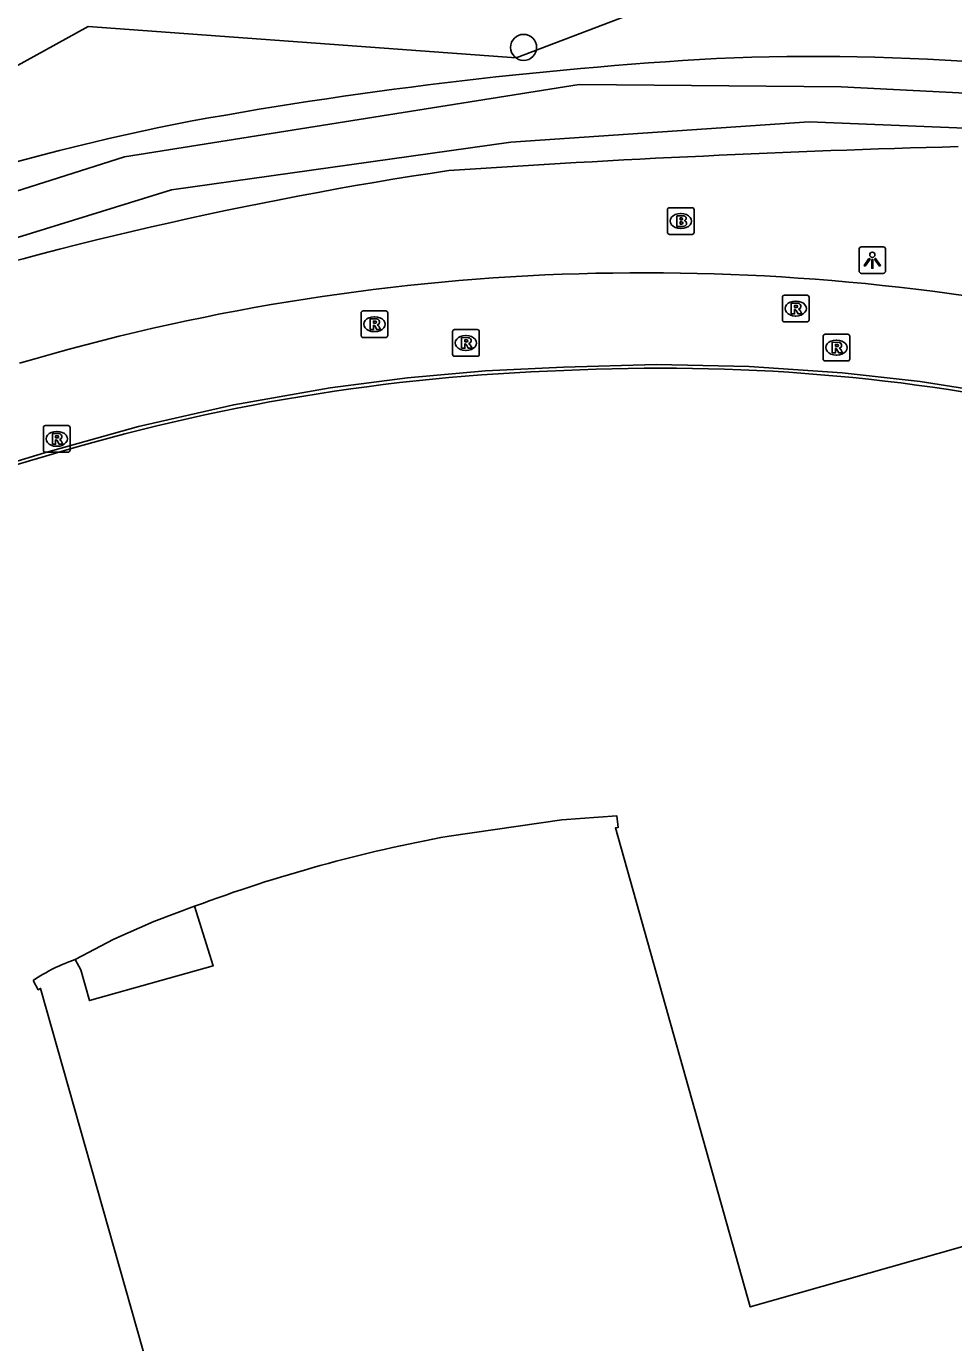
# Model space of a CAD drawing. Extents: x 155018 to 156648, y 383980 to 385733.
# Drawn here: x 156125.7 to 156160.53, y 384662.51 to 384711.95 of the extents above; entities that cross this region are included whole.
import ezdxf

# ---------------------------------------------------------------- set-up
doc = ezdxf.new("R2010")
doc.units = 0
for name, color, linetype in [('IMGEO_Boom', 7, 'Continuous'), ('IMGEO_Brandkraan', 7, 'Continuous'), ('IMGEO_Groenvoorziening', 7, 'Continuous'), ('IMGEO_Lichtpunt', 7, 'Continuous'), ('IMGEO_Lijnafwatering', 7, 'Continuous'), ('IMGEO_Pand', 7, 'Continuous'), ('IMGEO_Pand_overbouw', 7, 'Continuous'), ('IMGEO_Rijbaan_lokaal_gesloten', 7, 'Continuous'), ('IMGEO_Rioolput', 7, 'Continuous'), ('IMGEO_Waterloop', 7, 'Continuous')]:
    doc.layers.add(name, color=color, linetype=linetype)

msp = doc.modelspace()

# ---------------------------------------------------------------- linework, layer by layer
at = {"layer": 'IMGEO_Boom'}
msp.add_circle((156144.38, 384711.158), 0.489, dxfattribs=at)
at = {"layer": 'IMGEO_Brandkraan'}
for p, q in [((156149.784, 384704.209), (156149.784, 384705.061)), ((156149.859, 384705.135), (156150.711, 384705.135)), ((156150.785, 384705.061), (156150.785, 384704.209)), ((156150.272, 384704.915), (156150.297, 384704.915)), ((156150.711, 384704.135), (156149.859, 384704.135)), ((156150.295, 384704.355), (156150.27, 384704.355))]:
    msp.add_line(p, q, dxfattribs=at)
for points in [[(156149.784, 384704.209), (156149.784, 384705.061)], [(156149.859, 384705.135), (156150.711, 384705.135)], [(156150.785, 384705.061), (156150.785, 384704.209)], [(156150.132, 384704.835), (156150.132, 384704.435), (156150.345, 384704.435)], [(156150.363, 384704.835), (156150.132, 384704.835)], [(156150.311, 384704.754), (156150.257, 384704.754), (156150.257, 384704.678)], [(156150.257, 384704.678), (156150.31, 384704.678)], [(156150.319, 384704.602), (156150.257, 384704.602), (156150.257, 384704.521)], [(156150.257, 384704.521), (156150.319, 384704.521)], [(156150.711, 384704.135), (156149.859, 384704.135)]]:
    msp.add_lwpolyline(points, dxfattribs=at)
for centre, radius, start, end in [((156149.861, 384705.059), 0.0765, 91.552, 178.448), ((156149.861, 384705.059), 0.0765, 91.552, 178.448), ((156150.709, 384705.059), 0.0765, 1.552, 88.448), ((156150.709, 384705.059), 0.0765, 1.552, 88.448), ((156150.312, 384704.716), 0.0379, 267.8285, 90.9355), ((156150.32, 384704.561), 0.0404, 269.8759, 90.5077), ((156150.367, 384704.69), 0.145, 59.4692, 91.5367), ((156150.392, 384704.737), 0.0922, 285.5137, 58.1501), ((156150.397, 384704.545), 0.105, 301.3115, 78.989), ((156149.861, 384704.211), 0.0765, 181.552, 268.448), ((156149.861, 384704.211), 0.0765, 181.552, 268.448), ((156150.351, 384704.686), 0.251, 268.6676, 293.5347), ((156150.709, 384704.211), 0.0765, 271.552, 358.448), ((156150.709, 384704.211), 0.0765, 271.552, 358.448)]:
    msp.add_arc(centre, radius, start, end, dxfattribs=at)
for centre, major_axis, ratio, start_param, end_param in [((156150.271, 384704.635), (-0.387, 0.002), 0.722429, 4.712389, 7.853982), ((156150.296, 384704.635), (-0.39, 0.002), 0.717154, 1.570796, 4.712389)]:
    msp.add_ellipse(centre, major_axis=major_axis, ratio=ratio, start_param=start_param, end_param=end_param, dxfattribs=at)
at = {"layer": 'IMGEO_Groenvoorziening'}
msp.add_lwpolyline([(156092.608, 384805.486), (156104.34, 384822.039), (156109.681, 384825.736), (156116.935, 384848.113), (156123.571, 384846.858), (156128.811, 384836.516), (156139.541, 384820.551), (156144.509, 384812.164), (156161.399, 384786.097), (156159.902, 384780.041), (156181.763, 384744.983), (156194.882, 384713.157), (156193.62, 384706.064), (156154.765, 384714.834), (156144.099, 384710.771), (156128.027, 384711.937), (156112.137, 384703.172), (156102.819, 384701.872), (156086.197, 384689.897), (156080.587, 384681.206), (156070.694, 384667.747), (156063.784, 384665.047)], dxfattribs=at)
for centre, radius, start, end in [((156161.09, 384547.534), 163.482, 93.31938, 100.49954), ((156155.263, 384624.167), 86.65, 78.42099, 92.40669), ((156152.217, 384607.022), 103.394, 101.67253, 112.98992), ((156173.505, 384230.473), 477.13, 91.53746, 93.83747), ((156163.573, 384560.036), 148.141, 98.54095, 107.33523)]:
    msp.add_arc(centre, radius, start, end, dxfattribs=at)
at = {"layer": 'IMGEO_Lichtpunt'}
for p, q in [((156156.979, 384703.57), (156156.979, 384702.763)), ((156156.979, 384703.57), (156156.979, 384702.763)), ((156157.881, 384703.665), (156157.073, 384703.665)), ((156157.881, 384703.665), (156157.073, 384703.665)), ((156157.975, 384702.763), (156157.975, 384703.57)), ((156157.975, 384702.763), (156157.975, 384703.57)), ((156157.073, 384702.669), (156157.881, 384702.669)), ((156157.073, 384702.669), (156157.881, 384702.669))]:
    msp.add_line(p, q, dxfattribs=at)
for points in [[(156157.353, 384703.234), (156157.392, 384703.206), (156157.204, 384702.944), (156157.166, 384702.971), (156157.353, 384703.234)], [(156157.455, 384703.186), (156157.502, 384703.186), (156157.502, 384702.864), (156157.455, 384702.864), (156157.455, 384703.186)], [(156157.565, 384703.206), (156157.603, 384703.233), (156157.79, 384702.971), (156157.751, 384702.943), (156157.565, 384703.206)]]:
    msp.add_lwpolyline(points, dxfattribs=at)
msp.add_circle((156157.478, 384703.368), 0.0994, dxfattribs=at)
for centre, start, end in [((156157.073, 384703.57), 90, 180), ((156157.073, 384703.57), 90, 180), ((156157.881, 384703.57), 0, 90), ((156157.881, 384703.57), 0, 90), ((156157.073, 384702.763), 180, 270), ((156157.073, 384702.763), 180, 270), ((156157.881, 384702.763), 270, 0), ((156157.881, 384702.763), 270, 360)]:
    msp.add_arc(centre, 0.0946, start, end, dxfattribs=at)
at = {"layer": 'IMGEO_Lijnafwatering'}
for points in [[(156137.109, 384698.365), (156140.021, 384698.743), (156142.946, 384699.004), (156145.878, 384699.148), (156149.367, 384699.247), (156152.858, 384699.177), (156156.34, 384698.937)], [(156156.34, 384698.937), (156159.279, 384698.602), (156162.201, 384698.146), (156165.102, 384697.571), (156168.488, 384696.816), (156171.837, 384695.91), (156175.142, 384694.855)], [(156118.567, 384693.231), (156121.138, 384694.224), (156123.743, 384695.124), (156126.379, 384695.929), (156129.914, 384696.919), (156133.494, 384697.732), (156137.109, 384698.365)]]:
    msp.add_lwpolyline(points, dxfattribs=at)
at = {"layer": 'IMGEO_Pand'}
for points in [[(156141.579, 384681.536), (156145.819, 384682.144), (156147.886, 384682.293), (156147.926, 384681.85), (156147.827, 384681.841), (156152.892, 384663.847), (156166.18, 384667.614), (156170.487, 384678.154), (156170.393, 384678.188), (156170.558, 384678.643)], [(156127.541, 384676.897), (156127.752, 384676.504), (156128.07, 384675.354), (156132.714, 384676.658), (156132.021, 384678.9)], [(156108.529, 384661.163), (156108.904, 384660.88), (156108.844, 384660.8), (156118.035, 384654.048), (156131.347, 384657.785), (156126.237, 384675.81), (156126.15, 384675.762), (156125.958, 384676.114)]]:
    msp.add_lwpolyline(points, dxfattribs=at)
for centre, radius, start, end in [((156151.919, 384625.396), 57.084, 100.4362, 110.4004), ((156129.867, 384670.203), 7.087, 109.1603, 123.4765)]:
    msp.add_arc(centre, radius, start, end, dxfattribs=at)
at = {"layer": 'IMGEO_Pand_overbouw'}
msp.add_lwpolyline([(156132.021, 384678.9), (156130.485, 384678.33), (156128.99, 384677.662), (156127.541, 384676.897), (156127.752, 384676.504), (156128.07, 384675.354), (156132.714, 384676.658)], close=True, dxfattribs=at)
at = {"layer": 'IMGEO_Rijbaan_lokaal_gesloten'}
for centre, radius, start, end in [((156148.919, 384619.913), 82.78, 92.13867, 106.47502), ((156148.934, 384618.351), 84.341, 78.33429, 92.10926), ((156149.529, 384626.282), 72.83, 77.663, 92.86159), ((156148.383, 384623.493), 75.57, 91.88844, 106.89589), ((156147.82, 384621.441), 77.378, 106.05491, 120.73422)]:
    msp.add_arc(centre, radius, start, end, dxfattribs=at)
at = {"layer": 'IMGEO_Rioolput'}
for p, q in [((156154.099, 384700.922), (156154.099, 384701.774)), ((156154.174, 384701.848), (156155.026, 384701.848)), ((156154.587, 384701.628), (156154.612, 384701.628)), ((156155.1, 384701.774), (156155.1, 384700.922)), ((156138.275, 384700.334), (156138.275, 384701.186)), ((156138.35, 384701.26), (156139.202, 384701.26)), ((156138.763, 384701.04), (156138.788, 384701.04)), ((156139.276, 384701.186), (156139.276, 384700.334)), ((156154.61, 384701.068), (156154.585, 384701.068)), ((156141.788, 384700.556), (156142.64, 384700.556)), ((156155.026, 384700.848), (156154.174, 384700.848)), ((156139.202, 384700.26), (156138.35, 384700.26)), ((156138.786, 384700.48), (156138.761, 384700.48)), ((156141.713, 384699.63), (156141.713, 384700.482)), ((156142.201, 384700.336), (156142.226, 384700.336)), ((156142.714, 384700.482), (156142.714, 384699.63)), ((156155.63, 384699.455), (156155.63, 384700.307)), ((156155.705, 384700.381), (156156.557, 384700.381)), ((156156.118, 384700.161), (156156.143, 384700.161)), ((156156.631, 384700.307), (156156.631, 384699.455)), ((156142.64, 384699.556), (156141.788, 384699.556)), ((156142.224, 384699.776), (156142.199, 384699.776)), ((156156.141, 384699.601), (156156.116, 384699.601)), ((156156.557, 384699.381), (156155.705, 384699.381)), ((156126.341, 384696.027), (156126.341, 384696.879)), ((156126.416, 384696.953), (156127.268, 384696.953)), ((156126.829, 384696.733), (156126.854, 384696.733)), ((156127.342, 384696.879), (156127.342, 384696.027)), ((156126.852, 384696.173), (156126.827, 384696.173)), ((156127.268, 384695.953), (156126.416, 384695.953))]:
    msp.add_line(p, q, dxfattribs=at)
for points in [[(156154.099, 384700.922), (156154.099, 384701.774)], [(156154.174, 384701.848), (156155.026, 384701.848)], [(156154.688, 384701.546), (156154.436, 384701.548), (156154.436, 384701.148)], [(156155.1, 384701.774), (156155.1, 384700.922)], [(156138.275, 384700.334), (156138.275, 384701.186)], [(156138.35, 384701.26), (156139.202, 384701.26)], [(156139.276, 384701.186), (156139.276, 384700.334)], [(156154.436, 384701.148), (156154.56, 384701.148), (156154.56, 384701.31), (156154.571, 384701.31)], [(156154.614, 384701.467), (156154.56, 384701.467), (156154.56, 384701.386)], [(156154.56, 384701.386), (156154.612, 384701.386)], [(156154.618, 384701.281), (156154.689, 384701.148), (156154.829, 384701.148), (156154.764, 384701.274)], [(156138.864, 384700.958), (156138.612, 384700.96), (156138.612, 384700.56)], [(156138.612, 384700.56), (156138.736, 384700.56), (156138.736, 384700.722), (156138.747, 384700.722)], [(156138.79, 384700.879), (156138.736, 384700.879), (156138.736, 384700.798)], [(156138.736, 384700.798), (156138.788, 384700.798)], [(156138.794, 384700.693), (156138.865, 384700.56), (156139.005, 384700.56), (156138.94, 384700.686)], [(156141.788, 384700.556), (156142.64, 384700.556)], [(156155.026, 384700.848), (156154.174, 384700.848)], [(156139.202, 384700.26), (156138.35, 384700.26)], [(156141.713, 384699.63), (156141.713, 384700.482)], [(156142.302, 384700.254), (156142.05, 384700.256), (156142.05, 384699.856)], [(156142.228, 384700.175), (156142.174, 384700.175), (156142.174, 384700.094)], [(156142.174, 384700.094), (156142.226, 384700.094)], [(156142.714, 384700.482), (156142.714, 384699.63)], [(156155.63, 384699.455), (156155.63, 384700.307)], [(156155.705, 384700.381), (156156.557, 384700.381)], [(156156.219, 384700.079), (156155.967, 384700.081), (156155.967, 384699.681)], [(156156.631, 384700.307), (156156.631, 384699.455)], [(156142.64, 384699.556), (156141.788, 384699.556)], [(156142.05, 384699.856), (156142.174, 384699.856), (156142.174, 384700.018), (156142.185, 384700.018)], [(156142.232, 384699.989), (156142.303, 384699.856), (156142.443, 384699.856), (156142.378, 384699.982)], [(156155.967, 384699.681), (156156.091, 384699.681), (156156.091, 384699.843), (156156.102, 384699.843)], [(156156.145, 384700), (156156.091, 384700), (156156.091, 384699.919)], [(156156.091, 384699.919), (156156.143, 384699.919)], [(156156.149, 384699.814), (156156.22, 384699.681), (156156.36, 384699.681), (156156.295, 384699.807)], [(156156.557, 384699.381), (156155.705, 384699.381)], [(156126.341, 384696.027), (156126.341, 384696.879)], [(156126.416, 384696.953), (156127.268, 384696.953)], [(156126.93, 384696.651), (156126.678, 384696.653), (156126.678, 384696.253)], [(156126.856, 384696.572), (156126.802, 384696.572), (156126.802, 384696.491)], [(156127.342, 384696.879), (156127.342, 384696.027)], [(156126.678, 384696.253), (156126.802, 384696.253), (156126.802, 384696.415), (156126.813, 384696.415)], [(156126.802, 384696.491), (156126.854, 384696.491)], [(156126.86, 384696.386), (156126.931, 384696.253), (156127.071, 384696.253), (156127.006, 384696.379)], [(156127.268, 384695.953), (156126.416, 384695.953)]]:
    msp.add_lwpolyline(points, dxfattribs=at)
for centre, radius, start, end in [((156154.176, 384701.772), 0.0765, 91.552, 178.448), ((156154.176, 384701.772), 0.0765, 91.552, 178.448), ((156154.687, 384701.436), 0.109, 350.3612, 89.416), ((156155.024, 384701.772), 0.0765, 1.552, 88.448), ((156155.024, 384701.772), 0.0765, 1.552, 88.448), ((156138.352, 384701.184), 0.0765, 91.552, 178.448), ((156138.352, 384701.184), 0.0765, 91.552, 178.448), ((156139.2, 384701.184), 0.0765, 1.552, 88.448), ((156139.2, 384701.184), 0.0765, 1.552, 88.448), ((156154.57, 384701.257), 0.0533, 26.0293, 88.6989), ((156154.596, 384701.575), 0.19, 274.7715, 282.9687), ((156154.62, 384701.371), 0.0964, 77.0061, 93.1865), ((156154.634, 384701.428), 0.0378, 276.6634, 79.6772), ((156154.685, 384701.436), 0.112, 277.5842, 350.9817), ((156154.669, 384701.221), 0.108, 29.5134, 73.7905), ((156138.746, 384700.669), 0.0533, 26.0293, 88.6989), ((156138.772, 384700.987), 0.19, 274.7715, 282.9687), ((156138.796, 384700.783), 0.0964, 77.0061, 93.1865), ((156138.81, 384700.84), 0.0378, 276.6634, 79.6772), ((156138.863, 384700.848), 0.109, 350.3612, 89.416), ((156138.861, 384700.848), 0.112, 277.5842, 350.9817), ((156138.845, 384700.633), 0.108, 29.5134, 73.7905), ((156141.79, 384700.48), 0.0765, 91.552, 178.448), ((156141.79, 384700.48), 0.0765, 91.552, 178.448), ((156142.638, 384700.48), 0.0765, 1.552, 88.448), ((156142.638, 384700.48), 0.0765, 1.552, 88.448), ((156154.176, 384700.924), 0.0765, 181.552, 268.448), ((156154.176, 384700.924), 0.0765, 181.552, 268.448), ((156155.024, 384700.924), 0.0765, 271.552, 358.448), ((156155.024, 384700.924), 0.0765, 271.552, 358.448), ((156138.352, 384700.336), 0.0765, 181.552, 268.448), ((156138.352, 384700.336), 0.0765, 181.552, 268.448), ((156139.2, 384700.336), 0.0765, 271.552, 358.448), ((156139.2, 384700.336), 0.0765, 271.552, 358.448), ((156142.21, 384700.283), 0.19, 274.7715, 282.9687), ((156142.234, 384700.079), 0.0964, 77.0061, 93.1865), ((156142.248, 384700.136), 0.0378, 276.6634, 79.6772), ((156142.301, 384700.144), 0.109, 350.3612, 89.416), ((156142.299, 384700.144), 0.112, 277.5842, 350.9817), ((156142.283, 384699.929), 0.108, 29.5134, 73.7905), ((156155.707, 384700.305), 0.0765, 91.552, 178.448), ((156155.707, 384700.305), 0.0765, 91.552, 178.448), ((156156.218, 384699.969), 0.109, 350.3612, 89.416), ((156156.555, 384700.305), 0.0765, 1.552, 88.448), ((156156.555, 384700.305), 0.0765, 1.552, 88.448), ((156141.79, 384699.632), 0.0765, 181.552, 268.448), ((156141.79, 384699.632), 0.0765, 181.552, 268.448), ((156142.184, 384699.965), 0.0533, 26.0293, 88.6989), ((156142.638, 384699.632), 0.0765, 271.552, 358.448), ((156142.638, 384699.632), 0.0765, 271.552, 358.448), ((156156.101, 384699.79), 0.0533, 26.0293, 88.6989), ((156156.127, 384700.108), 0.19, 274.7715, 282.9687), ((156156.151, 384699.904), 0.0964, 77.0061, 93.1865), ((156156.165, 384699.961), 0.0378, 276.6634, 79.6772), ((156156.216, 384699.969), 0.112, 277.5842, 350.9817), ((156156.2, 384699.754), 0.108, 29.5134, 73.7905), ((156155.707, 384699.457), 0.0765, 181.552, 268.448), ((156155.707, 384699.457), 0.0765, 181.552, 268.448), ((156156.555, 384699.457), 0.0765, 271.552, 358.448), ((156156.555, 384699.457), 0.0765, 271.552, 358.448), ((156126.418, 384696.877), 0.0765, 91.552, 178.448), ((156126.418, 384696.877), 0.0765, 91.552, 178.448), ((156126.862, 384696.476), 0.0964, 77.0061, 93.1865), ((156126.876, 384696.533), 0.0378, 276.6634, 79.6772), ((156126.929, 384696.541), 0.109, 350.3612, 89.416), ((156127.266, 384696.877), 0.0765, 1.552, 88.448), ((156127.266, 384696.877), 0.0765, 1.552, 88.448), ((156126.812, 384696.362), 0.0533, 26.0293, 88.6989), ((156126.838, 384696.68), 0.19, 274.7715, 282.9687), ((156126.927, 384696.541), 0.112, 277.5842, 350.9817), ((156126.911, 384696.326), 0.108, 29.5134, 73.7905), ((156126.418, 384696.029), 0.0765, 181.552, 268.448), ((156126.418, 384696.029), 0.0765, 181.552, 268.448), ((156127.266, 384696.029), 0.0765, 271.552, 358.448), ((156127.266, 384696.029), 0.0765, 271.552, 358.448)]:
    msp.add_arc(centre, radius, start, end, dxfattribs=at)
for centre, major_axis, ratio, start_param, end_param in [((156154.586, 384701.348), (-0.387, 0.002), 0.722429, 4.712389, 7.853982), ((156154.611, 384701.348), (-0.39, 0.002), 0.717154, 1.570796, 4.712389), ((156138.762, 384700.76), (-0.387, 0.002), 0.722429, 4.712389, 7.853982), ((156138.787, 384700.76), (-0.39, 0.002), 0.717154, 1.570796, 4.712389), ((156142.2, 384700.056), (-0.387, 0.002), 0.722429, 4.712389, 7.853982), ((156142.225, 384700.056), (-0.39, 0.002), 0.717154, 1.570796, 4.712389), ((156156.117, 384699.881), (-0.387, 0.002), 0.722429, 4.712389, 7.853982), ((156156.142, 384699.881), (-0.39, 0.002), 0.717154, 1.570796, 4.712389), ((156126.828, 384696.453), (-0.387, 0.002), 0.722429, 4.712389, 7.853982), ((156126.853, 384696.453), (-0.39, 0.002), 0.717154, 1.570796, 4.712389)]:
    msp.add_ellipse(centre, major_axis=major_axis, ratio=ratio, start_param=start_param, end_param=end_param, dxfattribs=at)
at = {"layer": 'IMGEO_Waterloop'}
for points in [[(156092.429, 384687.211), (156102.025, 384694.26), (156115.529, 384700.969), (156131.155, 384705.81), (156143.894, 384707.593), (156155.104, 384708.358), (156163.427, 384708.018), (156172.853, 384706.617), (156187.588, 384701.394), (156200.369, 384704.451), (156200.921, 384705.597), (156188.947, 384737.147), (156184.955, 384745.81), (156172.047, 384771.372)], [(156177.715, 384756.723), (156187.185, 384737.02), (156189.308, 384731.797), (156195.762, 384715.788), (156199.244, 384706.107), (156187.652, 384703.135), (156185.953, 384703.347), (156180.56, 384705.555), (156173.979, 384707.805), (156162.938, 384709.334), (156156.314, 384709.674), (156146.463, 384709.759), (156129.393, 384707.041), (156117.333, 384703.219), (156110.284, 384700.587), (156098.565, 384693.708), (156089.987, 384686.999)]]:
    msp.add_lwpolyline(points, dxfattribs=at)

doc.saveas('drawing.dxf')
